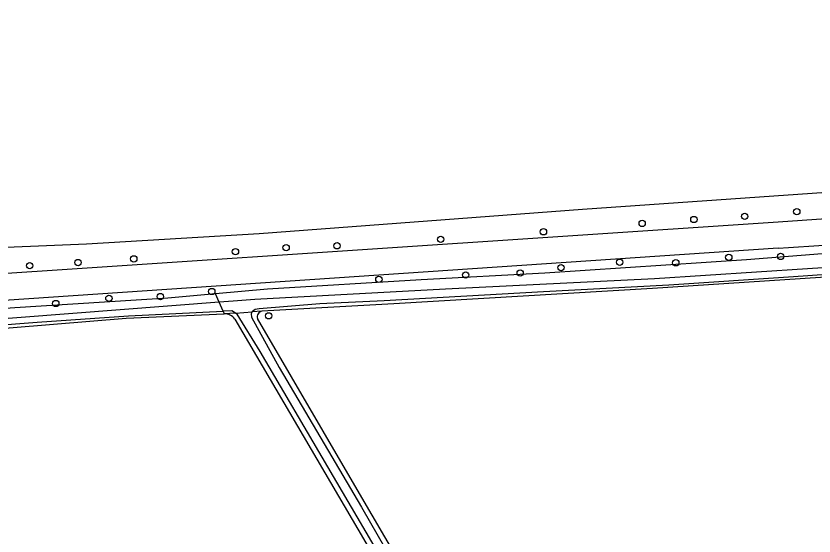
# Model space of a CAD drawing. Extents: x 156141 to 158132, y 385651 to 388399.
# Drawn here: x 156815 to 156938.7, y 386079.4 to 386160 of the extents above; entities that cross this region are included whole.
import ezdxf

# ---------------------------------------------------------------- set-up
doc = ezdxf.new("R2010")
doc.units = 0
for name, color, linetype in [('IMGEO_Boom', 7, 'Continuous'), ('IMGEO_Bouwland', 7, 'Continuous'), ('IMGEO_Groenvoorziening', 7, 'Continuous'), ('IMGEO_Loofbos', 7, 'Continuous'), ('IMGEO_Oever', 7, 'Continuous'), ('IMGEO_Rijbaan_lokaal_gesloten', 7, 'Continuous'), ('IMGEO_Waterloop', 7, 'Continuous')]:
    doc.layers.add(name, color=color, linetype=linetype)

msp = doc.modelspace()

# ---------------------------------------------------------------- linework, layer by layer
at = {"layer": 'IMGEO_Boom'}
for centre in [(156927.93, 386128.98), (156936, 386129.71), (156912.03, 386127.89), (156920.04, 386128.5), (156896.73, 386126.59), (156880.8, 386125.43), (156856.84, 386124.12), (156864.73, 386124.42), (156833.23, 386122.4), (156848.99, 386123.51), (156925.46, 386122.64), (156933.49, 386122.77), (156817.1, 386121.34), (156824.58, 386121.83), (156908.55, 386121.88), (156917.24, 386121.79), (156884.68, 386119.9), (156893.12, 386120.22), (156899.46, 386121.03), (156871.22, 386119.23), (156829.37, 386116.28), (156837.35, 386116.56), (156845.32, 386117.34), (156821.14, 386115.48), (156854.13, 386113.57)]:
    msp.add_circle(centre, 0.489, dxfattribs=at)
at = {"layer": 'IMGEO_Bouwland'}
for points in [[(157006.23, 386126.21), (157006.23, 386125.98), (157006.14, 386125.64), (157004.35, 386125.26), (156993.51, 386124.33), (156955.41, 386120.63), (156942.83, 386119.74), (156913.64, 386117.8), (156873.54, 386115.41), (156853.1, 386114.29)], [(156927.19, 385986.09), (156926.67, 385986.81), (156918.45, 386000.13), (156867.83, 386086.65), (156852.39, 386113.15)]]:
    msp.add_lwpolyline(points, dxfattribs=at)
msp.add_arc((156853.26, 386113.4), 0.907, 100.2485, 196.0567, dxfattribs=at)
at = {"layer": 'IMGEO_Groenvoorziening'}
for points in [[(157006.23, 386126.21), (157006.21, 386126.75), (157006.11, 386128.11), (157005.89, 386128.54), (157005.07, 386128.7), (157003.46, 386128.85), (156997.11, 386128.16), (156982.07, 386126.54), (156961.64, 386124.93), (156954.52, 386123.45), (156942.84, 386122.49), (156939.92, 386123.16), (156928.21, 386122.25), (156896.96, 386120.18), (156877.75, 386119.14), (156853.96, 386117.72), (156845.91, 386116.99)], [(156845.91, 386116.99), (156838.51, 386116.33), (156814.77, 386114.79), (156795.54, 386113.39), (156779.23, 386112.39), (156772, 386111.85), (156770.26, 386111.24), (156768.64, 386110.27), (156768.06, 386109.75)]]:
    msp.add_lwpolyline(points, dxfattribs=at)
at = {"layer": 'IMGEO_Loofbos'}
for points in [[(156474.96, 386346.22), (156592.57, 386158.78), (156593.7, 386157.61), (156607.66, 386154.62), (156618.15, 386151.84), (156629.93, 386149.13), (156635.77, 386146.94), (156649.28, 386143.73), (156685.74, 386135.21), (156701.86, 386132.22), (156719.71, 386127.25), (156736.16, 386123.57), (156748.95, 386122.09), (156766.92, 386122.36), (156787.29, 386123.12), (156825.89, 386124.72), (156852.67, 386126.34), (156902.77, 386130.09), (156976.19, 386135.19), (156992.59, 386136.33)], [(156768.06, 386109.75), (156768.17, 386107.93), (156832.04, 386113.19), (156847.24, 386113.86)], [(156848.89, 386113.05), (156897.96, 386029.25)]]:
    msp.add_lwpolyline(points, dxfattribs=at)
msp.add_arc((156847.33, 386111.97), 1.89, 34.5723, 92.7994, dxfattribs=at)
at = {"layer": 'IMGEO_Oever'}
for points in [[(156846.46, 386115.69), (156845.91, 386116.99)], [(156847.06, 386114.28), (156847.24, 386113.86)], [(156853.1, 386114.29), (156851.59, 386114.18)], [(156848.98, 386113.99), (156847.24, 386113.86)]]:
    msp.add_lwpolyline(points, dxfattribs=at)
at = {"layer": 'IMGEO_Rijbaan_lokaal_gesloten'}
for points in [[(157009.51, 386135.12), (157000, 386133.98), (156983.68, 386132.2), (156957.64, 386129.8), (156933.09, 386128.11), (156768.51, 386117.13)], [(156933.11, 386124.05), (156784.05, 386113.96), (156773.51, 386113.33)]]:
    msp.add_lwpolyline(points, dxfattribs=at)
msp.add_arc((156830.77, 387699.62), 1578.89, 273.71641, 274.63402, dxfattribs=at)
at = {"layer": 'IMGEO_Waterloop'}
for points in [[(156945.54, 386121.39), (156913.94, 386119.29), (156881.52, 386117.7), (156851.99, 386116.12), (156848.65, 386115.86), (156846.46, 386115.69)], [(156851.59, 386114.18), (156851.65, 386114.27), (156852.05, 386114.61), (156852.64, 386114.71), (156862.08, 386115.46), (156872.04, 386115.94), (156896.74, 386117.36), (156916.17, 386118.37), (156935.51, 386119.67), (156953.19, 386120.9)], [(156846.46, 386115.69), (156800.37, 386112.14), (156771.92, 386110.28), (156769.47, 386109.93), (156768.88, 386109.38), (156768.94, 386108.98), (156769.25, 386108.77), (156788.86, 386110.33), (156818.26, 386112.6), (156832.4, 386113.59), (156847.06, 386114.28)], [(156847.06, 386114.28), (156846.46, 386115.69)], [(156848.98, 386113.99), (156848.42, 386114.34), (156847.06, 386114.28)], [(156848.98, 386113.99), (156851.59, 386114.18)], [(156851.59, 386114.18), (156851.4, 386113.88), (156851.46, 386113.35), (156855.75, 386105.56), (156868.5, 386083.91), (156878.64, 386066.28), (156890.76, 386045.66), (156897.4, 386034.59), (156907.29, 386018.04), (156918.92, 385998.37), (156924.49, 385989.12), (156927.24, 385984.94), (156927.73, 385985.25)], [(156925.82, 385983.47), (156925.97, 385983.61), (156926.08, 385983.85), (156926.14, 385984.39), (156926.08, 385984.95), (156924.42, 385987.51), (156916.39, 386001.39), (156897.49, 386032.52), (156873.79, 386072.29), (156852.82, 386108.02), (156849.24, 386113.83), (156848.98, 386113.99)]]:
    msp.add_lwpolyline(points, dxfattribs=at)

doc.saveas('drawing.dxf')
